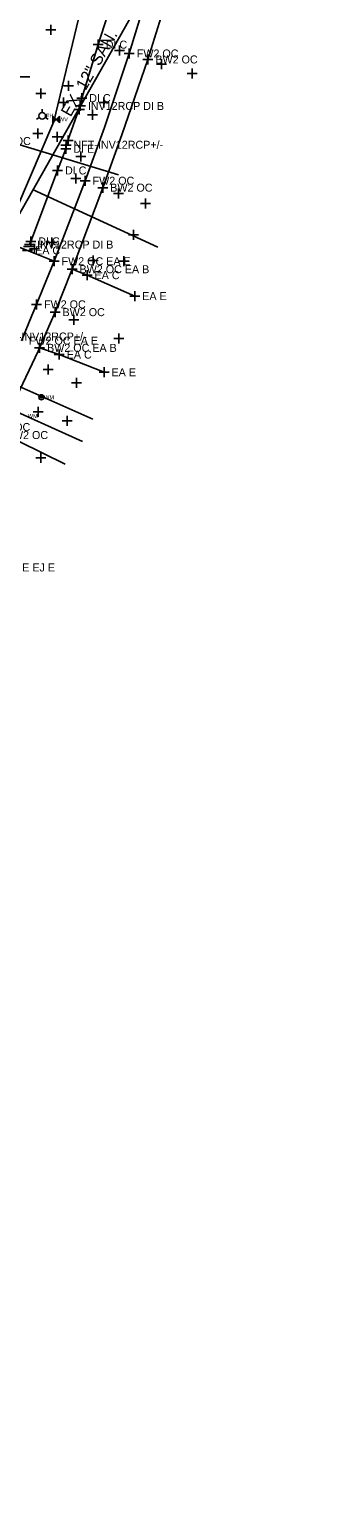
# Model space of a CAD drawing. Extents: x 1363693 to 1365209, y 422201 to 424153.
# Drawn here: x 1364236.4 to 1364292.6, y 422690.2 to 422985.8 of the extents above; entities that cross this region are included whole.
import ezdxf

# ---------------------------------------------------------------- set-up
doc = ezdxf.new("R2010")
doc.units = 0
for name, color, linetype in [('DR_X_Ditch', 7, 'Continuous'), ('DR_X_Storm_Sewer', 7, 'Continuous'), ('O-ALGN-TEXT-BASELINE-WERK-CL-RW', 7, 'Continuous'), ('OWNERS', 7, 'Continuous'), ('PV_X_Driveway', 7, 'Continuous'), ('SV_X_Original_Ground', 7, 'Continuous'), ('SV_X_Random_Point', 7, 'Continuous'), ('SV_X_Shot_Marker', 7, 'Continuous'), ('UT_X_Gas', 7, 'Continuous'), ('UT_X_Sanitary_Line', 7, 'Continuous'), ('UT_X_Sanitary_Text', 7, 'Continuous'), ('UT_X_Water', 7, 'Continuous'), ('UT_X_Water_Cells', 7, 'Continuous'), ('UT_X_Water_Text', 7, 'Continuous')]:
    doc.layers.add(name, color=color, linetype=linetype)

msp = doc.modelspace()

# ---------------------------------------------------------------- linework, layer by layer
at = {"layer": 'DR_X_Ditch'}
for p, q in [((1364250.07, 422982.8), (1364257.12, 423005.1)), ((1364250.07, 422982.8), (1364257.12, 423005.1)), ((1364246.77, 422972.11), (1364250.07, 422982.8)), ((1364246.77, 422972.11), (1364250.07, 422982.8)), ((1364246.5, 422970.54), (1364246.77, 422972.11)), ((1364246.5, 422970.54), (1364246.77, 422972.11)), ((1364241.94, 422957.65), (1364243.6, 422961.99)), ((1364241.94, 422957.65), (1364243.6, 422961.99)), ((1364236.61, 422943.48), (1364241.94, 422957.65)), ((1364236.61, 422943.48), (1364241.94, 422957.65)), ((1364236.38, 422942.83), (1364236.61, 422943.48)), ((1364236.38, 422942.83), (1364236.61, 422943.48))]:
    msp.add_line(p, q, dxfattribs=at)
at = {"layer": 'DR_X_Storm_Sewer'}
msp.add_line((1364243.64, 422962.68), (1364246.5, 422970.54), dxfattribs=at)
msp.add_line((1364243.64, 422962.68), (1364246.5, 422970.54), dxfattribs=at)
at = {"layer": 'O-ALGN-TEXT-BASELINE-WERK-CL-RW'}
for points in [[(1364230.12, 422904.77), (1364238.07, 422921.55), (1364238.07, 422921.55), (1364238.36, 422922.19), (1364238.36, 422922.19), (1364240.5, 422927.07), (1364240.5, 422927.07), (1364241.45, 422929.33), (1364241.45, 422929.33), (1364242.82, 422932.71), (1364242.82, 422932.71), (1364244.85, 422937.9), (1364244.85, 422937.9), (1364246.42, 422942.01), (1364246.42, 422942.01), (1364250.97, 422954.21), (1364250.97, 422954.21), (1364254.8, 422964.8), (1364254.8, 422964.8), (1364259.98, 422979.84), (1364259.98, 422979.84), (1364264.99, 422995.92)], [(1364234.74, 422923.62), (1364236.84, 422928.64), (1364236.84, 422928.64), (1364237.76, 422930.88), (1364237.76, 422930.88), (1364239.15, 422934.31), (1364239.15, 422934.31), (1364241.25, 422939.5), (1364241.25, 422939.5), (1364243.02, 422944.01), (1364243.02, 422944.01), (1364247.45, 422955.59), (1364247.45, 422955.59), (1364251.32, 422966.21), (1364251.32, 422966.21), (1364256.28, 422981.03), (1364256.28, 422981.03), (1364260.33, 422994.36)]]:
    msp.add_lwpolyline(points, dxfattribs=at)
at = {"layer": 'OWNERS'}
msp.add_lwpolyline([(1364221.32, 422949.29), (1364223.78, 422946.52), (1364228.39, 422944.63), (1364235.98, 422941.67), (1364241.25, 422939.5)], dxfattribs=at)
at = {"layer": 'PV_X_Driveway'}
for points in [[(1364244.85, 422937.9), (1364247.84, 422936.72), (1364257.36, 422932.54)], [(1364238.36, 422922.19), (1364242.28, 422920.84), (1364251.23, 422917.3)]]:
    msp.add_lwpolyline(points, dxfattribs=at)
at = {"layer": 'SV_X_Original_Ground'}
for p, q in [((1364239.59, 422985.76), (1364241.59, 422985.76)), ((1364240.59, 422984.76), (1364240.59, 422986.76)), ((1364253.3, 422981.62), (1364255.3, 422981.62)), ((1364254.3, 422980.62), (1364254.3, 422982.62)), ((1364261.72, 422978.88), (1364263.72, 422978.88)), ((1364262.72, 422977.88), (1364262.72, 422979.88)), ((1364234.43, 422976.39), (1364236.43, 422976.39)), ((1364244.14, 422973.59), (1364244.14, 422975.59)), ((1364267.8, 422977.04), (1364269.8, 422977.04)), ((1364268.8, 422976.04), (1364268.8, 422978.04)), ((1364237.61, 422973.01), (1364239.61, 422973.01)), ((1364238.61, 422972.01), (1364238.61, 422974.01)), ((1364243.14, 422974.59), (1364245.14, 422974.59)), ((1364242.15, 422971.22), (1364244.15, 422971.22)), ((1364243.15, 422970.22), (1364243.15, 422972.22)), ((1364245.3, 422969.84), (1364247.3, 422969.84)), ((1364246.3, 422968.84), (1364246.3, 422970.84)), ((1364248.94, 422967.77), (1364248.94, 422969.77)), ((1364250.21, 422971.21), (1364252.21, 422971.21)), ((1364251.21, 422970.21), (1364251.21, 422972.21)), ((1364247.94, 422968.77), (1364249.94, 422968.77)), ((1364236.99, 422965.07), (1364238.99, 422965.07)), ((1364237.99, 422964.07), (1364237.99, 422966.07)), ((1364240.87, 422964.35), (1364242.87, 422964.35)), ((1364241.87, 422963.35), (1364241.87, 422965.35)), ((1364244.1, 422962.63), (1364244.1, 422964.63)), ((1364243.1, 422963.63), (1364245.1, 422963.63)), ((1364246.62, 422959.45), (1364246.62, 422961.45)), ((1364245.62, 422960.45), (1364247.62, 422960.45)), ((1364244.63, 422956.07), (1364246.63, 422956.07)), ((1364245.63, 422955.07), (1364245.63, 422957.07)), ((1364253.14, 422953.05), (1364255.14, 422953.05)), ((1364254.14, 422952.05), (1364254.14, 422954.05)), ((1364259.49, 422950.02), (1364259.49, 422952.02)), ((1364258.49, 422951.02), (1364260.49, 422951.02)), ((1364239.78, 422943.22), (1364241.78, 422943.22)), ((1364240.78, 422942.22), (1364240.78, 422944.22)), ((1364256.12, 422944.75), (1364258.12, 422944.75)), ((1364257.12, 422943.75), (1364257.12, 422945.75)), ((1364235.13, 422942.44), (1364237.13, 422942.44)), ((1364236.33, 422942), (1364238.33, 422942)), ((1364237.33, 422941), (1364237.33, 422943)), ((1364249.09, 422938.68), (1364249.09, 422940.68)), ((1364255.17, 422938.54), (1364255.17, 422940.54)), ((1364248.09, 422939.68), (1364250.09, 422939.68)), ((1364254.17, 422939.54), (1364256.17, 422939.54)), ((1364245.21, 422926.81), (1364245.21, 422928.81)), ((1364244.21, 422927.81), (1364246.21, 422927.81)), ((1364253.18, 422924.06), (1364255.18, 422924.06)), ((1364254.18, 422923.06), (1364254.18, 422925.06)), ((1364239.11, 422917.87), (1364241.11, 422917.87)), ((1364240.11, 422916.87), (1364240.11, 422918.87)), ((1364244.75, 422915.2), (1364246.75, 422915.2)), ((1364245.75, 422914.2), (1364245.75, 422916.2)), ((1364237.1, 422909.4), (1364239.1, 422909.4)), ((1364238.1, 422908.4), (1364238.1, 422910.4)), ((1364242.86, 422907.63), (1364244.86, 422907.63)), ((1364243.86, 422906.63), (1364243.86, 422908.63)), ((1364237.6, 422900.23), (1364239.6, 422900.23)), ((1364238.6, 422899.23), (1364238.6, 422901.23))]:
    msp.add_line(p, q, dxfattribs=at)
at = {"layer": 'SV_X_Random_Point'}
for p, q in [((1364242.64, 422962.68), (1364244.64, 422962.68)), ((1364243.64, 422961.68), (1364243.64, 422963.68))]:
    msp.add_line(p, q, dxfattribs=at)
at = {"layer": 'SV_X_Shot_Marker'}
for p, q in [((1364249.07, 422982.8), (1364251.07, 422982.8)), ((1364250.07, 422981.8), (1364250.07, 422983.8)), ((1364256.28, 422980.03), (1364256.28, 422982.03)), ((1364255.28, 422981.03), (1364257.28, 422981.03)), ((1364258.98, 422979.84), (1364260.98, 422979.84)), ((1364259.98, 422978.84), (1364259.98, 422980.84)), ((1364246.77, 422971.11), (1364246.77, 422973.11)), ((1364245.5, 422970.54), (1364247.5, 422970.54)), ((1364245.77, 422972.11), (1364247.77, 422972.11)), ((1364246.5, 422969.54), (1364246.5, 422971.54)), ((1364242.6, 422961.99), (1364244.6, 422961.99)), ((1364243.6, 422960.99), (1364243.6, 422962.99)), ((1364241.94, 422956.65), (1364241.94, 422958.65)), ((1364240.94, 422957.65), (1364242.94, 422957.65)), ((1364246.45, 422955.59), (1364248.45, 422955.59)), ((1364247.45, 422954.59), (1364247.45, 422956.59)), ((1364250.97, 422953.21), (1364250.97, 422955.21)), ((1364249.97, 422954.21), (1364251.97, 422954.21)), ((1364235.61, 422943.48), (1364237.61, 422943.48)), ((1364236.61, 422942.48), (1364236.61, 422944.48)), ((1364234.98, 422941.67), (1364236.98, 422941.67)), ((1364235.38, 422942.83), (1364237.38, 422942.83)), ((1364241.25, 422938.5), (1364241.25, 422940.5)), ((1364240.25, 422939.5), (1364242.25, 422939.5)), ((1364243.85, 422937.9), (1364245.85, 422937.9)), ((1364244.85, 422936.9), (1364244.85, 422938.9)), ((1364247.84, 422935.72), (1364247.84, 422937.72)), ((1364246.84, 422936.72), (1364248.84, 422936.72)), ((1364237.76, 422929.88), (1364237.76, 422931.88)), ((1364256.36, 422932.54), (1364258.36, 422932.54)), ((1364257.36, 422931.54), (1364257.36, 422933.54)), ((1364236.76, 422930.88), (1364238.76, 422930.88)), ((1364240.45, 422929.33), (1364242.45, 422929.33)), ((1364241.45, 422928.33), (1364241.45, 422930.33)), ((1364238.36, 422921.19), (1364238.36, 422923.19)), ((1364237.36, 422922.19), (1364239.36, 422922.19)), ((1364241.28, 422920.84), (1364243.28, 422920.84)), ((1364242.28, 422919.84), (1364242.28, 422921.84)), ((1364250.23, 422917.3), (1364252.23, 422917.3)), ((1364251.23, 422916.3), (1364251.23, 422918.3))]:
    msp.add_line(p, q, dxfattribs=at)
at = {"layer": 'UT_X_Gas'}
msp.add_line((1364254.11, 422956.77), (1364190.44, 422976.19), dxfattribs=at)
at = {"layer": 'UT_X_Sanitary_Line'}
for p, q in [((1364236.97, 422953.82), (1364262, 422942.32)), ((1364213.89, 422913.53), (1364243.44, 422898.95))]:
    msp.add_line(p, q, dxfattribs=at)
msp.add_lwpolyline([(1364014.26, 422733.76), (1364095.07, 422702.67), (1364258.08, 422991.02), (1364292.62, 423022.75)], dxfattribs=at)
at = {"layer": 'UT_X_Water'}
for p, q in [((1364238.9, 422969.23), (1364238.9, 422969.9)), ((1364238.32, 422968.23), (1364237.75, 422967.9)), ((1364239.48, 422968.23), (1364240.06, 422967.9)), ((1364241.35, 422967.53), (1364242.01, 422968.2)), ((1364241.35, 422968.2), (1364242.01, 422967.53)), ((1364241.35, 422968.2), (1364241.35, 422967.53)), ((1364242.01, 422968.2), (1364242.01, 422967.53)), ((1364248.99, 422907.91), (1364221.25, 422920.31)), ((1364246.91, 422903.49), (1364219.18, 422915.95))]:
    msp.add_line(p, q, dxfattribs=at)
msp.add_lwpolyline([(1364263.89, 423134.47), (1364270.34, 423133.18), (1364266, 423070.89), (1364241.24, 422967.42), (1364211.8, 422898.6), (1364139.42, 422765.96), (1364094.46, 422690.2)], dxfattribs=at)
for points in [[(1364238.61, 422912.38), (1364238.72, 422912.31), (1364238.72, 422912.31), (1364238.59, 422912.31)], [(1364238.59, 422912.31), (1364238.72, 422912.31), (1364238.72, 422912.31), (1364238.61, 422912.24)], [(1364238.66, 422912.43), (1364238.72, 422912.31), (1364238.72, 422912.31), (1364238.61, 422912.38)], [(1364238.61, 422912.24), (1364238.72, 422912.31), (1364238.72, 422912.31), (1364238.66, 422912.2)], [(1364238.72, 422912.44), (1364238.72, 422912.31), (1364238.72, 422912.31), (1364238.66, 422912.43)], [(1364238.66, 422912.2), (1364238.72, 422912.31), (1364238.72, 422912.31), (1364238.72, 422912.18)], [(1364238.79, 422912.43), (1364238.72, 422912.31), (1364238.72, 422912.31), (1364238.72, 422912.44)], [(1364238.84, 422912.38), (1364238.72, 422912.31), (1364238.72, 422912.31), (1364238.79, 422912.43)], [(1364238.86, 422912.31), (1364238.72, 422912.31), (1364238.72, 422912.31), (1364238.84, 422912.38)], [(1364238.72, 422912.18), (1364238.72, 422912.31), (1364238.72, 422912.31), (1364238.79, 422912.2)], [(1364238.79, 422912.2), (1364238.72, 422912.31), (1364238.72, 422912.31), (1364238.84, 422912.24)], [(1364238.84, 422912.24), (1364238.72, 422912.31), (1364238.72, 422912.31), (1364238.86, 422912.31)]]:
    msp.add_lwpolyline(points, close=True, dxfattribs=at)
for centre, radius in [((1364238.9, 422968.57), 0.667), ((1364238.72, 422912.31), 0.5)]:
    msp.add_circle(centre, radius, dxfattribs=at)
at = {"layer": 'UT_X_Water_Cells'}
for p, q in [((1364238.9, 422969.23), (1364238.9, 422969.9)), ((1364238.32, 422968.23), (1364237.75, 422967.9)), ((1364239.48, 422968.23), (1364240.06, 422967.9)), ((1364241.01, 422967.2), (1364242.34, 422968.53)), ((1364241.01, 422968.53), (1364242.34, 422967.2)), ((1364241.01, 422968.53), (1364241.01, 422967.2)), ((1364242.34, 422968.53), (1364242.34, 422967.2))]:
    msp.add_line(p, q, dxfattribs=at)
msp.add_circle((1364238.9, 422968.57), 0.667, dxfattribs=at)

# ---------------------------------------------------------------- texts
at = {"layer": 'SV_X_Original_Ground'}
msp.add_text('WS4-2 OC', height=1.6, dxfattribs=at).set_placement((1364226.28, 422962.73))
at = {"layer": 'SV_X_Random_Point'}
for p in [(1364245.14, 422961.99), (1364229.87, 422923.65)]:
    msp.add_text('NFT-INV12RCP+/-', height=1.6, dxfattribs=at).set_placement(p)
at = {"layer": 'SV_X_Shot_Marker'}
for s, p in [('DI C', (1364251.57, 422982)), ('FW2 OC', (1364257.78, 422980.23)), ('BW2 OC', (1364261.48, 422979.04)), ('DI C', (1364248.27, 422971.31)), ('INV12RCP DI B', (1364248, 422969.74)), ('DI E', (1364245.1, 422961.19)), ('DI C', (1364243.44, 422956.85)), ('FW2 OC', (1364248.95, 422954.79)), ('BW2 OC', (1364252.47, 422953.41)), ('INV12RCP DI B', (1364237.88, 422942.03)), ('DI C', (1364238.11, 422942.68)), ('EA C', (1364237.48, 422940.87)), ('FW2 OC EA E', (1364242.75, 422938.7)), ('BW2 OC EA B', (1364246.35, 422937.1)), ('EA C', (1364249.34, 422935.92)), ('FW2 OC', (1364239.26, 422930.08)), ('EA E', (1364258.86, 422931.74)), ('BW2 OC', (1364242.95, 422928.53)), ('FW2 OC EA E', (1364236.24, 422922.82)), ('BW2 OC EA B', (1364239.86, 422921.39)), ('EA C', (1364243.78, 422920.04)), ('EA E', (1364252.73, 422916.5)), ('FW2 OC', (1364228.19, 422905.55)), ('BW2 OC', (1364231.62, 422903.96)), ('ECC E EJ E', (1364229.8, 422877.49))]:
    msp.add_text(s, height=1.6, dxfattribs=at).set_placement(p)
at = {"layer": 'UT_X_Sanitary_Text'}
msp.add_text('EX. 12" SAN.', height=2.4, rotation=60.4454, dxfattribs=at).set_placement((1364244.56, 422968.22))
at = {"layer": 'UT_X_Water_Text'}
for s, p in [('FH', (1364239.65, 422968.17)), ('WV', (1364242.24, 422967.47)), ('WM', (1364239.28, 422911.91)), ('WM', (1364236.02, 422908.17))]:
    msp.add_text(s, height=0.8, dxfattribs=at).set_placement(p)

doc.saveas('drawing.dxf')
